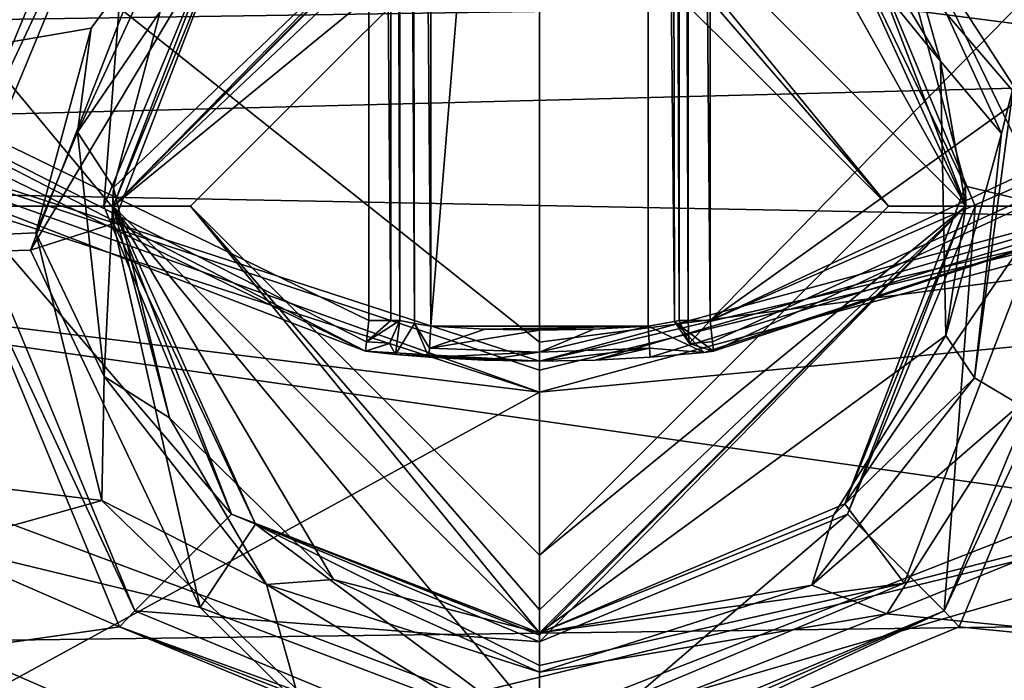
# Model space of a CAD drawing. Extents: x -200 to 200, y -434 to 356.
# Tile 1043 of 1056: x 98.32 to 101.5, y 241.72 to 243.85. Entities that reach past the tile are written whole.
import ezdxf

# ---------------------------------------------------------------- set-up
doc = ezdxf.new("R2010")
doc.units = 0
doc.header["$LTSCALE"] = 52.148148
for name, color, linetype in [('2582', 7, 'CONTINUOUS'), ('2585', 7, 'CONTINUOUS'), ('2586', 7, 'CONTINUOUS'), ('2587', 7, 'CONTINUOUS'), ('2603', 7, 'CONTINUOUS'), ('2604', 7, 'CONTINUOUS'), ('3463', 7, 'CONTINUOUS'), ('3465', 7, 'CONTINUOUS'), ('3466', 7, 'CONTINUOUS'), ('3467', 7, 'CONTINUOUS'), ('3468', 7, 'CONTINUOUS'), ('3691', 7, 'CONTINUOUS'), ('3692', 7, 'CONTINUOUS'), ('3694', 7, 'CONTINUOUS'), ('3695', 7, 'CONTINUOUS'), ('3697', 7, 'CONTINUOUS'), ('3709', 7, 'CONTINUOUS'), ('3716', 7, 'CONTINUOUS'), ('3743', 7, 'CONTINUOUS'), ('3752', 7, 'CONTINUOUS'), ('3761', 7, 'CONTINUOUS'), ('3762', 7, 'CONTINUOUS'), ('3775', 7, 'CONTINUOUS'), ('3794', 7, 'CONTINUOUS'), ('3795', 7, 'CONTINUOUS'), ('3800', 7, 'CONTINUOUS'), ('3843', 7, 'CONTINUOUS'), ('3844', 7, 'CONTINUOUS'), ('3845', 7, 'CONTINUOUS'), ('3846', 7, 'CONTINUOUS'), ('3847', 7, 'CONTINUOUS'), ('3848', 7, 'CONTINUOUS'), ('3849', 7, 'CONTINUOUS'), ('3850', 7, 'CONTINUOUS'), ('3851', 7, 'CONTINUOUS'), ('3852', 7, 'CONTINUOUS'), ('3888', 7, 'CONTINUOUS'), ('3889', 7, 'CONTINUOUS'), ('4132', 7, 'CONTINUOUS'), ('4136', 7, 'CONTINUOUS'), ('4146', 7, 'CONTINUOUS'), ('4147', 7, 'CONTINUOUS'), ('4158', 7, 'CONTINUOUS'), ('4159', 7, 'CONTINUOUS'), ('4160', 7, 'CONTINUOUS'), ('4161', 7, 'CONTINUOUS'), ('4176', 7, 'CONTINUOUS'), ('4177', 7, 'CONTINUOUS'), ('4178', 7, 'CONTINUOUS'), ('4179', 7, 'CONTINUOUS'), ('4462', 7, 'CONTINUOUS'), ('4465', 7, 'CONTINUOUS'), ('4466', 7, 'CONTINUOUS'), ('4468', 7, 'CONTINUOUS'), ('4469', 7, 'CONTINUOUS'), ('4470', 7, 'CONTINUOUS'), ('4471', 7, 'CONTINUOUS'), ('4475', 7, 'CONTINUOUS'), ('4476', 7, 'CONTINUOUS'), ('4479', 7, 'CONTINUOUS'), ('4480', 7, 'CONTINUOUS'), ('4487', 7, 'CONTINUOUS'), ('4488', 7, 'CONTINUOUS'), ('743', 7, 'CONTINUOUS')]:
    doc.layers.add(name, color=color, linetype=linetype)

msp = doc.modelspace()

# ---------------------------------------------------------------- linework, layer by layer
at = {"layer": '2582', "color": 7, "linetype": 'CONTINUOUS'}
msp.add_3dface([(100, 239.9, 15.65), (93.4943, 241.0602, 15.65), (94.4657, 242.0217, 15.65), (100, 239.9, 15.65)], dxfattribs=at)
at = {"layer": '2585', "color": 7, "linetype": 'CONTINUOUS'}
for points in [[(94.6107, 243.3563, 64.65), (92.6553, 245.6986, 64.65), (107.1645, 245.4334, 64.65), (94.6107, 243.3563, 64.65)], [(105.1661, 243.1525, 64.65), (94.6107, 243.3563, 64.65), (107.1645, 245.4334, 64.65), (105.1661, 243.1525, 64.65)], [(100, 241, 64.65), (94.6107, 243.3563, 64.65), (105.1661, 243.1525, 64.65), (100, 241, 64.65)]]:
    msp.add_3dface(points, dxfattribs=at)
at = {"layer": '2586', "color": 7, "linetype": 'CONTINUOUS'}
for points in [[(100, 240, 63.65), (94.5288, 242.0992, 15.75), (94.5979, 242.0431, 63.65), (100, 240, 63.65)], [(100, 240, 15.75), (94.5288, 242.0992, 15.75), (100, 240, 63.65), (100, 240, 15.75)]]:
    msp.add_3dface(points, dxfattribs=at)
at = {"layer": '2587', "color": 7, "linetype": 'CONTINUOUS'}
for points in [[(100, 240, 15.75), (100, 240, 63.65), (105.1476, 241.8445, 63.65), (100, 240, 15.75)], [(104.3267, 241.2823, 15.75), (100, 240, 15.75), (105.1476, 241.8445, 63.65), (104.3267, 241.2823, 15.75)]]:
    msp.add_3dface(points, dxfattribs=at)
at = {"layer": '2603', "color": 7, "linetype": 'CONTINUOUS'}
for points in [[(100, 241, 64.65), (105.1661, 243.1525, 64.65), (100, 240.2929, 64.3571), (100, 241, 64.65)], [(100, 240.2929, 64.3571), (105.1661, 243.1525, 64.65), (106.0445, 243.0047, 64.3571), (100, 240.2929, 64.3571)], [(105.1476, 241.8445, 63.65), (100, 240, 63.65), (106.0445, 243.0047, 64.3571), (105.1476, 241.8445, 63.65)], [(100, 240, 63.65), (100, 240.2929, 64.3571), (106.0445, 243.0047, 64.3571), (100, 240, 63.65)]]:
    msp.add_3dface(points, dxfattribs=at)
at = {"layer": '2604', "color": 7, "linetype": 'CONTINUOUS'}
for points in [[(94.6107, 243.3563, 64.65), (100, 241, 64.65), (93.9551, 243.005, 64.3571), (94.6107, 243.3563, 64.65)], [(94.5979, 242.0431, 63.65), (93.9551, 243.005, 64.3571), (100, 240.2929, 64.3571), (94.5979, 242.0431, 63.65)], [(93.9551, 243.005, 64.3571), (100, 241, 64.65), (100, 240.2929, 64.3571), (93.9551, 243.005, 64.3571)], [(100, 240, 63.65), (94.5979, 242.0431, 63.65), (100, 240.2929, 64.3571), (100, 240, 63.65)]]:
    msp.add_3dface(points, dxfattribs=at)
at = {"layer": '3463', "color": 7, "linetype": 'CONTINUOUS'}
for points in [[(94.4657, 242.0217, 15.65), (94.5288, 242.0992, 15.75), (100, 240, 15.75), (94.4657, 242.0217, 15.65)], [(94.4657, 242.0217, 15.65), (100, 240, 15.75), (100, 239.9707, 15.6793), (94.4657, 242.0217, 15.65)], [(100, 239.9, 15.65), (94.4657, 242.0217, 15.65), (100, 239.9707, 15.6793), (100, 239.9, 15.65)]]:
    msp.add_3dface(points, dxfattribs=at)
at = {"layer": '3465', "color": 7, "linetype": 'CONTINUOUS'}
for points in [[(94.7044, 240.8172, 68.65), (100, 239.1417, 68.65), (95.4854, 243.2753, 68.55), (94.7044, 240.8172, 68.65)], [(100, 239.1417, 68.65), (100, 240.3664, 68.625), (95.4854, 243.2753, 68.55), (100, 239.1417, 68.65)], [(100, 240.3664, 68.625), (100, 241.5891, 68.55), (95.4854, 243.2753, 68.55), (100, 240.3664, 68.625)]]:
    msp.add_3dface(points, dxfattribs=at)
at = {"layer": '3466', "color": 7, "linetype": 'CONTINUOUS'}
msp.add_3dface([(100, 241.5891, 68.55), (105.2929, 240.8154, 68.65), (104.7048, 243.4301, 68.55), (100, 241.5891, 68.55)], dxfattribs=at)
at = {"layer": '3467', "color": 7, "linetype": 'CONTINUOUS'}
for points in [[(100, 241.5891, 68.55), (97.0053, 245.1936, 68.45), (95.4854, 243.2753, 68.55), (100, 241.5891, 68.55)], [(100, 244.0366, 68.45), (97.0053, 245.1936, 68.45), (100, 242.8118, 68.475), (100, 244.0366, 68.45)], [(97.0053, 245.1936, 68.45), (100, 241.5891, 68.55), (100, 242.8118, 68.475), (97.0053, 245.1936, 68.45)]]:
    msp.add_3dface(points, dxfattribs=at)
at = {"layer": '3468', "color": 7, "linetype": 'CONTINUOUS'}
for points in [[(103.1364, 245.3089, 68.45), (100, 244.0366, 68.45), (104.7048, 243.4301, 68.55), (103.1364, 245.3089, 68.45)], [(104.7048, 243.4301, 68.55), (100, 244.0366, 68.45), (100, 242.8118, 68.475), (104.7048, 243.4301, 68.55)], [(100, 241.5891, 68.55), (104.7048, 243.4301, 68.55), (100, 242.8118, 68.475), (100, 241.5891, 68.55)]]:
    msp.add_3dface(points, dxfattribs=at)
at = {"layer": '3691', "color": 7, "linetype": 'CONTINUOUS'}
for points in [[(100, 242.65, 58.15), (96.8491, 243.6707, 58.15), (93.603, 243.4377, 58.15), (100, 242.65, 58.15)], [(96.972, 240.9948, 58.15), (100, 242.65, 58.15), (93.603, 243.4377, 58.15), (96.972, 240.9948, 58.15)], [(102.6448, 243.3653, 58.15), (100, 242.65, 58.15), (106.2125, 243.2448, 58.15), (102.6448, 243.3653, 58.15)], [(100, 242.65, 58.15), (96.972, 240.9948, 58.15), (106.2125, 243.2448, 58.15), (100, 242.65, 58.15)], [(106.2125, 243.2448, 58.15), (96.972, 240.9948, 58.15), (103.0206, 240.992, 58.15), (106.2125, 243.2448, 58.15)]]:
    msp.add_3dface(points, dxfattribs=at)
at = {"layer": '3692', "color": 7, "linetype": 'CONTINUOUS'}
for points in [[(103.0614, 240.8995, 58.05), (100, 240.25, 58.05), (104.6956, 241.8189, 10.2868), (103.0614, 240.8995, 58.05)], [(104.6956, 241.8189, 10.2868), (100, 240.25, 58.05), (100, 240.25, 11.2932), (104.6956, 241.8189, 10.2868)]]:
    msp.add_3dface(points, dxfattribs=at)
at = {"layer": '3694', "color": 7, "linetype": 'CONTINUOUS'}
for points in [[(96.0615, 244.5297, 11.15), (99.45, 242.8813, 11.15), (99.45, 251.4221, 11.15), (96.0615, 244.5297, 11.15)], [(100.55, 242.8813, 11.15), (107.4329, 249.9177, 11.15), (100.55, 251.4221, 11.15), (100.55, 242.8813, 11.15)], [(105.7023, 246.5617, 11.15), (107.4329, 249.9177, 11.15), (100.55, 242.8813, 11.15), (105.7023, 246.5617, 11.15)], [(103.7869, 244.3983, 11.15), (105.7023, 246.5617, 11.15), (100.55, 242.8813, 11.15), (103.7869, 244.3983, 11.15)]]:
    msp.add_3dface(points, dxfattribs=at)
at = {"layer": '3695', "color": 7, "linetype": 'CONTINUOUS'}
for points in [[(103.8515, 244.3219, 11.25), (100.5614, 242.7819, 11.25), (102.5968, 243.4531, 58.05), (103.8515, 244.3219, 11.25)], [(100.1792, 242.7532, 15.25), (100, 242.75, 15.25), (102.5968, 243.4531, 58.05), (100.1792, 242.7532, 15.25)], [(100, 242.75, 15.25), (100, 242.75, 58.05), (102.5968, 243.4531, 58.05), (100, 242.75, 15.25)], [(100.3572, 242.7629, 15.25), (100.1792, 242.7532, 15.25), (102.5968, 243.4531, 58.05), (100.3572, 242.7629, 15.25)], [(100.5312, 242.7786, 15.1546), (100.3572, 242.7629, 15.25), (102.5968, 243.4531, 58.05), (100.5312, 242.7786, 15.1546)], [(100.5614, 242.7819, 15.05), (100.5312, 242.7786, 15.1546), (102.5968, 243.4531, 58.05), (100.5614, 242.7819, 15.05)], [(100.5614, 242.7819, 11.25), (100.5614, 242.7819, 15.05), (102.5968, 243.4531, 58.05), (100.5614, 242.7819, 11.25)]]:
    msp.add_3dface(points, dxfattribs=at)
at = {"layer": '3697', "color": 7, "linetype": 'CONTINUOUS'}
for points in [[(99.4386, 242.7819, 15.05), (95.9949, 244.4548, 11.25), (96.9043, 243.7543, 58.05), (99.4386, 242.7819, 15.05)], [(99.4386, 242.7819, 11.25), (95.9949, 244.4548, 11.25), (99.4386, 242.7819, 15.05), (99.4386, 242.7819, 11.25)], [(100, 242.75, 58.05), (99.4386, 242.7819, 15.05), (96.9043, 243.7543, 58.05), (100, 242.75, 58.05)], [(99.4386, 242.7819, 15.05), (100, 242.75, 58.05), (99.5356, 242.7718, 15.2202), (99.4386, 242.7819, 15.05)], [(99.5356, 242.7718, 15.2202), (100, 242.75, 58.05), (99.6428, 242.7629, 15.25), (99.5356, 242.7718, 15.2202)], [(99.6428, 242.7629, 15.25), (100, 242.75, 58.05), (99.8208, 242.7532, 15.25), (99.6428, 242.7629, 15.25)], [(100, 242.75, 58.05), (100, 242.75, 15.25), (99.8208, 242.7532, 15.25), (100, 242.75, 58.05)]]:
    msp.add_3dface(points, dxfattribs=at)
at = {"layer": '3709', "color": 7, "linetype": 'CONTINUOUS'}
for points in [[(92.2564, 245.4847, 6.8018), (106.4409, 243.7556, 8.4358), (93.8539, 243.4332, 8.7108), (92.2564, 245.4847, 6.8018)], [(94.2916, 245.4847, 6.8018), (106.4409, 243.7556, 8.4358), (92.2564, 245.4847, 6.8018), (94.2916, 245.4847, 6.8018)], [(105.7084, 245.4847, 6.8018), (106.4409, 243.7556, 8.4358), (94.2916, 245.4847, 6.8018), (105.7084, 245.4847, 6.8018)], [(106.4409, 243.7556, 8.4358), (104.4044, 241.9312, 9.8856), (93.8539, 243.4332, 8.7108), (106.4409, 243.7556, 8.4358)], [(93.8539, 243.4332, 8.7108), (104.4044, 241.9312, 9.8856), (95.7647, 241.8176, 9.9677), (93.8539, 243.4332, 8.7108)], [(104.4044, 241.9312, 9.8856), (100, 240.4821, 10.871), (95.7647, 241.8176, 9.9677), (104.4044, 241.9312, 9.8856)]]:
    msp.add_3dface(points, dxfattribs=at)
at = {"layer": '3716', "color": 7, "linetype": 'CONTINUOUS'}
for points in [[(100.35, 242.8626, 15.15), (100.35, 251.4221, 15.15), (99.65, 242.8626, 15.15), (100.35, 242.8626, 15.15)], [(99.65, 242.8626, 15.15), (100.35, 251.4221, 15.15), (99.65, 251.4221, 15.15), (99.65, 242.8626, 15.15)], [(99.8244, 242.8532, 15.15), (100.35, 242.8626, 15.15), (99.65, 242.8626, 15.15), (99.8244, 242.8532, 15.15)], [(100.1756, 242.8532, 15.15), (100.35, 242.8626, 15.15), (99.8244, 242.8532, 15.15), (100.1756, 242.8532, 15.15)], [(100, 242.85, 15.15), (100.1756, 242.8532, 15.15), (99.8244, 242.8532, 15.15), (100, 242.85, 15.15)]]:
    msp.add_3dface(points, dxfattribs=at)
at = {"layer": '3743', "color": 7, "linetype": 'CONTINUOUS'}
msp.add_3dface([(100, 240.4821, 10.871), (95.487, 241.694, 10.3735), (95.7647, 241.8176, 9.9677), (100, 240.4821, 10.871)], dxfattribs=at)
at = {"layer": '3752', "color": 7, "linetype": 'CONTINUOUS'}
for points in [[(104.6956, 241.8189, 10.2868), (100, 240.25, 11.2932), (104.4044, 241.9312, 9.8856), (104.6956, 241.8189, 10.2868)], [(100, 240.4821, 10.871), (104.4044, 241.9312, 9.8856), (100, 240.3119, 11.0523), (100, 240.4821, 10.871)], [(104.4044, 241.9312, 9.8856), (100, 240.25, 11.2932), (100, 240.3119, 11.0523), (104.4044, 241.9312, 9.8856)]]:
    msp.add_3dface(points, dxfattribs=at)
at = {"layer": '3761', "color": 7, "linetype": 'CONTINUOUS'}
for points in [[(100.45, 242.8813, 15.05), (100.45, 242.8813, 11.25), (100.45, 251.4221, 11.25), (100.45, 242.8813, 15.05)], [(100.45, 251.4221, 15.05), (100.45, 242.8813, 15.05), (100.45, 251.4221, 11.25), (100.45, 251.4221, 15.05)]]:
    msp.add_3dface(points, dxfattribs=at)
at = {"layer": '3762', "color": 7, "linetype": 'CONTINUOUS'}
for points in [[(99.55, 242.8813, 11.25), (99.55, 242.8813, 15.05), (99.55, 251.4221, 15.05), (99.55, 242.8813, 11.25)], [(99.55, 251.4221, 11.25), (99.55, 242.8813, 11.25), (99.55, 251.4221, 15.05), (99.55, 251.4221, 11.25)]]:
    msp.add_3dface(points, dxfattribs=at)
at = {"layer": '3775', "color": 7, "linetype": 'CONTINUOUS'}
for points in [[(99.55, 251.4221, 15.05), (99.55, 242.8813, 15.05), (99.5975, 242.8714, 15.1351), (99.55, 251.4221, 15.05)], [(99.55, 251.4221, 15.05), (99.5975, 242.8714, 15.1351), (99.5793, 251.4221, 15.1207), (99.55, 251.4221, 15.05)], [(99.65, 242.8626, 15.15), (99.65, 251.4221, 15.15), (99.5793, 251.4221, 15.1207), (99.65, 242.8626, 15.15)], [(99.5975, 242.8714, 15.1351), (99.65, 242.8626, 15.15), (99.5793, 251.4221, 15.1207), (99.5975, 242.8714, 15.1351)]]:
    msp.add_3dface(points, dxfattribs=at)
at = {"layer": '3794', "color": 7, "linetype": 'CONTINUOUS'}
for points in [[(100.4207, 251.4221, 15.1207), (100.35, 251.4221, 15.15), (100.4352, 242.878, 15.1023), (100.4207, 251.4221, 15.1207)], [(100.35, 251.4221, 15.15), (100.35, 242.8626, 15.15), (100.4352, 242.878, 15.1023), (100.35, 251.4221, 15.15)], [(100.45, 242.8813, 15.05), (100.45, 251.4221, 15.05), (100.4207, 251.4221, 15.1207), (100.45, 242.8813, 15.05)], [(100.45, 242.8813, 15.05), (100.4207, 251.4221, 15.1207), (100.4352, 242.878, 15.1023), (100.45, 242.8813, 15.05)]]:
    msp.add_3dface(points, dxfattribs=at)
at = {"layer": '3795', "color": 7, "linetype": 'CONTINUOUS'}
for points in [[(100.4786, 251.4221, 11.18), (100.45, 251.4221, 11.25), (100.4793, 242.8813, 11.1793), (100.4786, 251.4221, 11.18)], [(100.45, 251.4221, 11.25), (100.45, 242.8813, 11.25), (100.4793, 242.8813, 11.1793), (100.45, 251.4221, 11.25)], [(100.55, 242.8813, 11.15), (100.4786, 251.4221, 11.18), (100.4793, 242.8813, 11.1793), (100.55, 242.8813, 11.15)], [(100.55, 242.8813, 11.15), (100.55, 251.4221, 11.15), (100.4786, 251.4221, 11.18), (100.55, 242.8813, 11.15)]]:
    msp.add_3dface(points, dxfattribs=at)
at = {"layer": '3800', "color": 7, "linetype": 'CONTINUOUS'}
for points in [[(99.45, 251.4221, 11.15), (99.45, 242.8813, 11.15), (99.5207, 242.8813, 11.1793), (99.45, 251.4221, 11.15)], [(99.45, 251.4221, 11.15), (99.5207, 242.8813, 11.1793), (99.5213, 251.4221, 11.1799), (99.45, 251.4221, 11.15)], [(99.5207, 242.8813, 11.1793), (99.55, 242.8813, 11.25), (99.5213, 251.4221, 11.1799), (99.5207, 242.8813, 11.1793)], [(99.55, 242.8813, 11.25), (99.55, 251.4221, 11.25), (99.5213, 251.4221, 11.1799), (99.55, 242.8813, 11.25)]]:
    msp.add_3dface(points, dxfattribs=at)
at = {"layer": '3843', "color": 7, "linetype": 'CONTINUOUS'}
for points in [[(96.0615, 244.5297, 11.15), (95.9949, 244.4548, 11.25), (99.4386, 242.7819, 11.25), (96.0615, 244.5297, 11.15)], [(99.45, 242.8813, 11.15), (96.0615, 244.5297, 11.15), (99.4424, 242.8123, 11.1781), (99.45, 242.8813, 11.15)], [(96.0615, 244.5297, 11.15), (99.4386, 242.7819, 11.25), (99.4424, 242.8123, 11.1781), (96.0615, 244.5297, 11.15)]]:
    msp.add_3dface(points, dxfattribs=at)
at = {"layer": '3844', "color": 7, "linetype": 'CONTINUOUS'}
for points in [[(99.5207, 242.8813, 11.1793), (99.45, 242.8813, 11.15), (99.4424, 242.8123, 11.1781), (99.5207, 242.8813, 11.1793)], [(99.55, 242.8813, 11.25), (99.5207, 242.8813, 11.1793), (99.4424, 242.8123, 11.1781), (99.55, 242.8813, 11.25)], [(99.55, 242.8813, 11.25), (99.4424, 242.8123, 11.1781), (99.5177, 242.8077, 11.25), (99.55, 242.8813, 11.25)], [(99.4424, 242.8123, 11.1781), (99.4386, 242.7819, 11.25), (99.5177, 242.8077, 11.25), (99.4424, 242.8123, 11.1781)]]:
    msp.add_3dface(points, dxfattribs=at)
at = {"layer": '3845', "color": 7, "linetype": 'CONTINUOUS'}
for points in [[(99.55, 242.8813, 15.05), (99.5177, 242.8077, 11.25), (99.5166, 242.8067, 15.05), (99.55, 242.8813, 15.05)], [(99.55, 242.8813, 15.05), (99.55, 242.8813, 11.25), (99.5177, 242.8077, 11.25), (99.55, 242.8813, 15.05)], [(99.5177, 242.8077, 11.25), (99.4386, 242.7819, 11.25), (99.5166, 242.8067, 15.05), (99.5177, 242.8077, 11.25)], [(99.4386, 242.7819, 11.25), (99.4386, 242.7819, 15.05), (99.5166, 242.8067, 15.05), (99.4386, 242.7819, 11.25)]]:
    msp.add_3dface(points, dxfattribs=at)
at = {"layer": '3846', "color": 7, "linetype": 'CONTINUOUS'}
for points in [[(99.5356, 242.7718, 15.2202), (99.55, 242.8813, 15.05), (99.5166, 242.8067, 15.05), (99.5356, 242.7718, 15.2202)], [(99.55, 242.8813, 15.05), (99.5356, 242.7718, 15.2202), (99.5975, 242.8714, 15.1351), (99.55, 242.8813, 15.05)], [(99.5356, 242.7718, 15.2202), (99.6428, 242.7629, 15.25), (99.5975, 242.8714, 15.1351), (99.5356, 242.7718, 15.2202)], [(99.5975, 242.8714, 15.1351), (99.6428, 242.7629, 15.25), (99.6449, 242.7921, 15.1793), (99.5975, 242.8714, 15.1351)], [(99.65, 242.8626, 15.15), (99.5975, 242.8714, 15.1351), (99.6449, 242.7921, 15.1793), (99.65, 242.8626, 15.15)], [(99.4386, 242.7819, 15.05), (99.5356, 242.7718, 15.2202), (99.5166, 242.8067, 15.05), (99.4386, 242.7819, 15.05)]]:
    msp.add_3dface(points, dxfattribs=at)
at = {"layer": '3847', "color": 7, "linetype": 'CONTINUOUS'}
for points in [[(99.8244, 242.8532, 15.15), (99.65, 242.8626, 15.15), (99.6449, 242.7921, 15.1793), (99.8244, 242.8532, 15.15)], [(100, 242.85, 15.15), (99.8244, 242.8532, 15.15), (99.6449, 242.7921, 15.1793), (100, 242.85, 15.15)], [(100, 242.85, 15.15), (99.6449, 242.7921, 15.1793), (100, 242.7793, 15.1793), (100, 242.85, 15.15)], [(99.6449, 242.7921, 15.1793), (99.6428, 242.7629, 15.25), (100, 242.7793, 15.1793), (99.6449, 242.7921, 15.1793)], [(99.6428, 242.7629, 15.25), (99.8208, 242.7532, 15.25), (100, 242.7793, 15.1793), (99.6428, 242.7629, 15.25)], [(99.8208, 242.7532, 15.25), (100, 242.75, 15.25), (100, 242.7793, 15.1793), (99.8208, 242.7532, 15.25)]]:
    msp.add_3dface(points, dxfattribs=at)
at = {"layer": '3848', "color": 7, "linetype": 'CONTINUOUS'}
for points in [[(100.35, 242.8626, 15.15), (100.1756, 242.8532, 15.15), (100, 242.7793, 15.1793), (100.35, 242.8626, 15.15)], [(100.35, 242.8626, 15.15), (100, 242.7793, 15.1793), (100.3551, 242.7921, 15.1793), (100.35, 242.8626, 15.15)], [(100.1756, 242.8532, 15.15), (100, 242.85, 15.15), (100, 242.7793, 15.1793), (100.1756, 242.8532, 15.15)], [(100, 242.7793, 15.1793), (100, 242.75, 15.25), (100.3551, 242.7921, 15.1793), (100, 242.7793, 15.1793)], [(100, 242.75, 15.25), (100.1792, 242.7532, 15.25), (100.3551, 242.7921, 15.1793), (100, 242.75, 15.25)], [(100.1792, 242.7532, 15.25), (100.3572, 242.7629, 15.25), (100.3551, 242.7921, 15.1793), (100.1792, 242.7532, 15.25)]]:
    msp.add_3dface(points, dxfattribs=at)
at = {"layer": '3849', "color": 7, "linetype": 'CONTINUOUS'}
for points in [[(100.35, 242.8626, 15.15), (100.5312, 242.7786, 15.1546), (100.4352, 242.878, 15.1023), (100.35, 242.8626, 15.15)], [(100.5312, 242.7786, 15.1546), (100.35, 242.8626, 15.15), (100.3551, 242.7921, 15.1793), (100.5312, 242.7786, 15.1546)], [(100.45, 242.8813, 15.05), (100.4352, 242.878, 15.1023), (100.4834, 242.8067, 15.05), (100.45, 242.8813, 15.05)], [(100.4352, 242.878, 15.1023), (100.5614, 242.7819, 15.05), (100.4834, 242.8067, 15.05), (100.4352, 242.878, 15.1023)], [(100.5312, 242.7786, 15.1546), (100.5614, 242.7819, 15.05), (100.4352, 242.878, 15.1023), (100.5312, 242.7786, 15.1546)], [(100.3572, 242.7629, 15.25), (100.5312, 242.7786, 15.1546), (100.3551, 242.7921, 15.1793), (100.3572, 242.7629, 15.25)]]:
    msp.add_3dface(points, dxfattribs=at)
at = {"layer": '3850', "color": 7, "linetype": 'CONTINUOUS'}
for points in [[(100.45, 242.8813, 11.25), (100.45, 242.8813, 15.05), (100.4834, 242.8067, 15.05), (100.45, 242.8813, 11.25)], [(100.45, 242.8813, 11.25), (100.4834, 242.8067, 15.05), (100.4831, 242.807, 11.25), (100.45, 242.8813, 11.25)], [(100.5614, 242.7819, 15.05), (100.5614, 242.7819, 11.25), (100.4831, 242.807, 11.25), (100.5614, 242.7819, 15.05)], [(100.4834, 242.8067, 15.05), (100.5614, 242.7819, 15.05), (100.4831, 242.807, 11.25), (100.4834, 242.8067, 15.05)]]:
    msp.add_3dface(points, dxfattribs=at)
at = {"layer": '3851', "color": 7, "linetype": 'CONTINUOUS'}
for points in [[(100.4793, 242.8813, 11.1793), (100.45, 242.8813, 11.25), (100.4831, 242.807, 11.25), (100.4793, 242.8813, 11.1793)], [(100.55, 242.8813, 11.15), (100.4793, 242.8813, 11.1793), (100.4831, 242.807, 11.25), (100.55, 242.8813, 11.15)], [(100.55, 242.8813, 11.15), (100.4831, 242.807, 11.25), (100.5576, 242.8123, 11.1781), (100.55, 242.8813, 11.15)], [(100.4831, 242.807, 11.25), (100.5614, 242.7819, 11.25), (100.5576, 242.8123, 11.1781), (100.4831, 242.807, 11.25)]]:
    msp.add_3dface(points, dxfattribs=at)
at = {"layer": '3852', "color": 7, "linetype": 'CONTINUOUS'}
for points in [[(103.7869, 244.3983, 11.15), (100.55, 242.8813, 11.15), (103.8515, 244.3219, 11.25), (103.7869, 244.3983, 11.15)], [(103.8515, 244.3219, 11.25), (100.55, 242.8813, 11.15), (100.5576, 242.8123, 11.1781), (103.8515, 244.3219, 11.25)], [(100.5614, 242.7819, 11.25), (103.8515, 244.3219, 11.25), (100.5576, 242.8123, 11.1781), (100.5614, 242.7819, 11.25)]]:
    msp.add_3dface(points, dxfattribs=at)
at = {"layer": '3888', "color": 7, "linetype": 'CONTINUOUS'}
for points in [[(96.8491, 243.6707, 58.15), (100, 242.65, 58.15), (96.9043, 243.7543, 58.05), (96.8491, 243.6707, 58.15)], [(100, 242.75, 58.05), (96.9043, 243.7543, 58.05), (100, 242.7207, 58.1207), (100, 242.75, 58.05)], [(96.9043, 243.7543, 58.05), (100, 242.65, 58.15), (100, 242.7207, 58.1207), (96.9043, 243.7543, 58.05)]]:
    msp.add_3dface(points, dxfattribs=at)
at = {"layer": '3889', "color": 7, "linetype": 'CONTINUOUS'}
for points in [[(100, 242.75, 58.05), (102.6448, 243.3653, 58.15), (102.5968, 243.4531, 58.05), (100, 242.75, 58.05)], [(102.6448, 243.3653, 58.15), (100, 242.75, 58.05), (100, 242.7207, 58.1207), (102.6448, 243.3653, 58.15)], [(100, 242.65, 58.15), (102.6448, 243.3653, 58.15), (100, 242.7207, 58.1207), (100, 242.65, 58.15)]]:
    msp.add_3dface(points, dxfattribs=at)
at = {"layer": '4132', "color": 7, "linetype": 'CONTINUOUS'}
for points in [[(108.5211, 245.1468, -13.35), (104.9176, 241.539, -13.35), (101.3539, 244.6061, -13.35), (108.5211, 245.1468, -13.35)], [(98.0836, 243.2504, -13.35), (91.6144, 244.9543, -13.35), (98.6466, 244.6067, -13.35), (98.0836, 243.2504, -13.35)], [(98.6461, 241.8939, -13.35), (91.6144, 244.9543, -13.35), (98.0836, 243.2504, -13.35), (98.6461, 241.8939, -13.35)], [(95.2787, 241.4136, -13.35), (91.6144, 244.9543, -13.35), (98.6461, 241.8939, -13.35), (95.2787, 241.4136, -13.35)], [(101.3539, 244.6061, -13.35), (104.9176, 241.539, -13.35), (101.9164, 243.2496, -13.35), (101.3539, 244.6061, -13.35)], [(101.9164, 243.2496, -13.35), (104.9176, 241.539, -13.35), (101.3534, 241.8933, -13.35), (101.9164, 243.2496, -13.35)], [(100, 241.3336, -13.35), (95.2787, 241.4136, -13.35), (98.6461, 241.8939, -13.35), (100, 241.3336, -13.35)], [(101.3534, 241.8933, -13.35), (104.9176, 241.539, -13.35), (100, 241.3336, -13.35), (101.3534, 241.8933, -13.35)]]:
    msp.add_3dface(points, dxfattribs=at)
at = {"layer": '4136', "color": 7, "linetype": 'CONTINUOUS'}
for points in [[(94.5478, 245.2743, -6.4516), (93.3872, 242.9367, -8.7077), (99.2433, 244.5088, -7.3022), (94.5478, 245.2743, -6.4516)], [(104.8928, 241.5624, -9.6549), (108.2528, 244.8304, -6.9607), (101.1199, 241.9361, -9.4193), (104.8928, 241.5624, -9.6549)], [(101.1199, 241.9361, -9.4193), (108.2528, 244.8304, -6.9607), (101.5484, 242.6093, -8.9542), (101.1199, 241.9361, -9.4193)], [(101.5283, 243.6375, -8.13), (108.2528, 244.8304, -6.9607), (101.1509, 244.2224, -7.5892), (101.5283, 243.6375, -8.13)], [(99.2433, 244.5088, -7.3022), (93.3872, 242.9367, -8.7077), (98.8489, 244.2224, -7.5891), (99.2433, 244.5088, -7.3022)], [(98.8489, 244.2224, -7.5891), (93.3872, 242.9367, -8.7077), (98.5541, 243.8239, -7.9638), (98.8489, 244.2224, -7.5891)], [(98.5541, 243.8239, -7.9638), (93.3872, 242.9367, -8.7077), (98.3761, 243.1637, -8.5283), (98.5541, 243.8239, -7.9638)], [(98.3761, 243.1637, -8.5283), (93.3872, 242.9367, -8.7077), (98.5894, 242.3007, -9.1742), (98.3761, 243.1637, -8.5283)], [(93.3872, 242.9367, -8.7077), (95.3643, 241.4, -9.7526), (98.5894, 242.3007, -9.1742), (93.3872, 242.9367, -8.7077)], [(98.5894, 242.3007, -9.1742), (95.3643, 241.4, -9.7526), (99.2149, 241.695, -9.5731), (98.5894, 242.3007, -9.1742)], [(100, 241.4959, -9.6953), (104.8928, 241.5624, -9.6549), (101.1199, 241.9361, -9.4193), (100, 241.4959, -9.6953)]]:
    msp.add_3dface(points, dxfattribs=at)
at = {"layer": '4146', "color": 7, "linetype": 'CONTINUOUS'}
for points in [[(100.7196, 244.4217, -7.5311), (100, 244.625, -7.2806), (101.375, 243.25, -12.8086), (100.7196, 244.4217, -7.5311)], [(100, 244.625, -7.2806), (100, 244.625, -12.8086), (101.375, 243.25, -12.8086), (100, 244.625, -7.2806)], [(101.2932, 243.7173, -8.318), (100.7196, 244.4217, -7.5311), (101.375, 243.25, -12.8086), (101.2932, 243.7173, -8.318)], [(101.3102, 242.8328, -9.1559), (101.2932, 243.7173, -8.318), (101.375, 243.25, -12.8086), (101.3102, 242.8328, -9.1559)], [(100, 241.875, -12.8086), (101.3102, 242.8328, -9.1559), (101.375, 243.25, -12.8086), (100, 241.875, -12.8086)], [(100.9476, 242.2537, -9.6288), (101.3102, 242.8328, -9.1559), (100, 241.875, -12.8086), (100.9476, 242.2537, -9.6288)], [(100, 241.875, -9.9094), (100.9476, 242.2537, -9.6288), (100, 241.875, -12.8086), (100, 241.875, -9.9094)]]:
    msp.add_3dface(points, dxfattribs=at)
at = {"layer": '4147', "color": 7, "linetype": 'CONTINUOUS'}
for points in [[(100, 244.625, -12.8086), (98.6263, 243.31, -8.7229), (98.625, 243.25, -12.8086), (100, 244.625, -12.8086)], [(98.6263, 243.31, -8.7229), (100, 244.625, -12.8086), (98.7767, 243.8777, -8.149), (98.6263, 243.31, -8.7229)], [(98.6263, 243.31, -8.7229), (98.8066, 242.5671, -9.3796), (98.625, 243.25, -12.8086), (98.6263, 243.31, -8.7229)], [(100, 241.875, -9.9094), (100, 241.875, -12.8086), (98.625, 243.25, -12.8086), (100, 241.875, -9.9094)], [(99.3355, 242.0462, -9.7852), (100, 241.875, -9.9094), (98.625, 243.25, -12.8086), (99.3355, 242.0462, -9.7852)], [(98.8066, 242.5671, -9.3796), (99.3355, 242.0462, -9.7852), (98.625, 243.25, -12.8086), (98.8066, 242.5671, -9.3796)]]:
    msp.add_3dface(points, dxfattribs=at)
at = {"layer": '4158', "color": 7, "linetype": 'CONTINUOUS'}
for points in [[(98.1543, 243.25, -13.3207), (98.6949, 244.5551, -13.3207), (98.5957, 243.25, -12.8793), (98.1543, 243.25, -13.3207)], [(98.5957, 243.25, -12.8793), (98.6949, 244.5551, -13.3207), (99.007, 244.243, -12.8793), (98.5957, 243.25, -12.8793)], [(98.6949, 241.9449, -13.3207), (98.1543, 243.25, -13.3207), (99.007, 242.257, -12.8793), (98.6949, 241.9449, -13.3207)], [(99.007, 242.257, -12.8793), (98.1543, 243.25, -13.3207), (98.5957, 243.25, -12.8793), (99.007, 242.257, -12.8793)], [(100, 241.8457, -12.8793), (98.6949, 241.9449, -13.3207), (99.007, 242.257, -12.8793), (100, 241.8457, -12.8793)], [(100, 241.8457, -12.8793), (100, 241.4043, -13.3207), (98.6949, 241.9449, -13.3207), (100, 241.8457, -12.8793)]]:
    msp.add_3dface(points, dxfattribs=at)
at = {"layer": '4159', "color": 7, "linetype": 'CONTINUOUS'}
for points in [[(101.3051, 244.5551, -13.3207), (101.8457, 243.25, -13.3207), (100.993, 244.243, -12.8793), (101.3051, 244.5551, -13.3207)], [(100.993, 244.243, -12.8793), (101.8457, 243.25, -13.3207), (101.4043, 243.25, -12.8793), (100.993, 244.243, -12.8793)], [(101.4043, 243.25, -12.8793), (101.3051, 241.9449, -13.3207), (100.993, 242.257, -12.8793), (101.4043, 243.25, -12.8793)], [(101.8457, 243.25, -13.3207), (101.3051, 241.9449, -13.3207), (101.4043, 243.25, -12.8793), (101.8457, 243.25, -13.3207)], [(101.3051, 241.9449, -13.3207), (100, 241.4043, -13.3207), (100.993, 242.257, -12.8793), (101.3051, 241.9449, -13.3207)], [(100.993, 242.257, -12.8793), (100, 241.4043, -13.3207), (100, 241.8457, -12.8793), (100.993, 242.257, -12.8793)]]:
    msp.add_3dface(points, dxfattribs=at)
at = {"layer": '4160', "color": 7, "linetype": 'CONTINUOUS'}
for points in [[(100.8504, 244.4563, -7.356), (100.7196, 244.4217, -7.5311), (101.2932, 243.7173, -8.318), (100.8504, 244.4563, -7.356)], [(101.1509, 244.2224, -7.5892), (100.8504, 244.4563, -7.356), (101.2932, 243.7173, -8.318), (101.1509, 244.2224, -7.5892)], [(101.5283, 243.6375, -8.13), (101.1509, 244.2224, -7.5892), (101.4901, 243.4845, -8.2826), (101.5283, 243.6375, -8.13)], [(101.1509, 244.2224, -7.5892), (101.2932, 243.7173, -8.318), (101.4901, 243.4845, -8.2826), (101.1509, 244.2224, -7.5892)], [(101.2932, 243.7173, -8.318), (101.3102, 242.8328, -9.1559), (101.4901, 243.4845, -8.2826), (101.2932, 243.7173, -8.318)], [(101.5484, 242.6093, -8.9542), (101.5283, 243.6375, -8.13), (101.4021, 242.6967, -8.9602), (101.5484, 242.6093, -8.9542)], [(101.5283, 243.6375, -8.13), (101.4901, 243.4845, -8.2826), (101.4021, 242.6967, -8.9602), (101.5283, 243.6375, -8.13)], [(101.4901, 243.4845, -8.2826), (101.3102, 242.8328, -9.1559), (101.4021, 242.6967, -8.9602), (101.4901, 243.4845, -8.2826)], [(101.3102, 242.8328, -9.1559), (100.9476, 242.2537, -9.6288), (101.4021, 242.6967, -8.9602), (101.3102, 242.8328, -9.1559)], [(101.4021, 242.6967, -8.9602), (100.9476, 242.2537, -9.6288), (100.8779, 242.0285, -9.4844), (101.4021, 242.6967, -8.9602)], [(101.5484, 242.6093, -8.9542), (101.4021, 242.6967, -8.9602), (100.8779, 242.0285, -9.4844), (101.5484, 242.6093, -8.9542)], [(101.1199, 241.9361, -9.4193), (101.5484, 242.6093, -8.9542), (100.8779, 242.0285, -9.4844), (101.1199, 241.9361, -9.4193)], [(100.9476, 242.2537, -9.6288), (100, 241.875, -9.9094), (100.8779, 242.0285, -9.4844), (100.9476, 242.2537, -9.6288)], [(100, 241.7479, -9.6917), (101.1199, 241.9361, -9.4193), (100.8779, 242.0285, -9.4844), (100, 241.7479, -9.6917)], [(100, 241.875, -9.9094), (100, 241.7479, -9.6917), (100.8779, 242.0285, -9.4844), (100, 241.875, -9.9094)], [(100, 241.4959, -9.6953), (101.1199, 241.9361, -9.4193), (100, 241.7479, -9.6917), (100, 241.4959, -9.6953)]]:
    msp.add_3dface(points, dxfattribs=at)
at = {"layer": '4161', "color": 7, "linetype": 'CONTINUOUS'}
for points in [[(98.7767, 243.8777, -8.149), (98.8489, 244.2224, -7.5891), (98.5106, 243.4888, -8.2787), (98.7767, 243.8777, -8.149)], [(98.8489, 244.2224, -7.5891), (98.5541, 243.8239, -7.9638), (98.5106, 243.4888, -8.2787), (98.8489, 244.2224, -7.5891)], [(98.6263, 243.31, -8.7229), (98.7767, 243.8777, -8.149), (98.5106, 243.4888, -8.2787), (98.6263, 243.31, -8.7229)], [(98.5541, 243.8239, -7.9638), (98.3761, 243.1637, -8.5283), (98.5106, 243.4888, -8.2787), (98.5541, 243.8239, -7.9638)], [(98.5106, 243.4888, -8.2787), (98.3761, 243.1637, -8.5283), (98.5966, 242.7002, -8.9573), (98.5106, 243.4888, -8.2787)], [(98.6263, 243.31, -8.7229), (98.5106, 243.4888, -8.2787), (98.5966, 242.7002, -8.9573), (98.6263, 243.31, -8.7229)], [(98.8066, 242.5671, -9.3796), (98.6263, 243.31, -8.7229), (98.5966, 242.7002, -8.9573), (98.8066, 242.5671, -9.3796)], [(98.3761, 243.1637, -8.5283), (98.5894, 242.3007, -9.1742), (98.5966, 242.7002, -8.9573), (98.3761, 243.1637, -8.5283)], [(98.5966, 242.7002, -8.9573), (98.5894, 242.3007, -9.1742), (99.1203, 242.0298, -9.4834), (98.5966, 242.7002, -8.9573)], [(98.8066, 242.5671, -9.3796), (98.5966, 242.7002, -8.9573), (99.1203, 242.0298, -9.4834), (98.8066, 242.5671, -9.3796)], [(99.3355, 242.0462, -9.7852), (98.8066, 242.5671, -9.3796), (99.1203, 242.0298, -9.4834), (99.3355, 242.0462, -9.7852)], [(98.5894, 242.3007, -9.1742), (99.2149, 241.695, -9.5731), (99.1203, 242.0298, -9.4834), (98.5894, 242.3007, -9.1742)], [(99.3355, 242.0462, -9.7852), (99.1203, 242.0298, -9.4834), (100, 241.7479, -9.6917), (99.3355, 242.0462, -9.7852)], [(100, 241.875, -9.9094), (99.3355, 242.0462, -9.7852), (100, 241.7479, -9.6917), (100, 241.875, -9.9094)], [(99.2149, 241.695, -9.5731), (100, 241.4959, -9.6953), (99.1203, 242.0298, -9.4834), (99.2149, 241.695, -9.5731)], [(99.1203, 242.0298, -9.4834), (100, 241.4959, -9.6953), (100, 241.7479, -9.6917), (99.1203, 242.0298, -9.4834)]]:
    msp.add_3dface(points, dxfattribs=at)
at = {"layer": '4176', "color": 7, "linetype": 'CONTINUOUS'}
for points in [[(101.3539, 244.6061, -13.35), (101.9164, 243.2496, -13.35), (101.3051, 244.5551, -13.3207), (101.3539, 244.6061, -13.35)], [(101.9164, 243.2496, -13.35), (101.8457, 243.25, -13.3207), (101.3051, 244.5551, -13.3207), (101.9164, 243.2496, -13.35)], [(101.9164, 243.2496, -13.35), (101.3051, 241.9449, -13.3207), (101.8457, 243.25, -13.3207), (101.9164, 243.2496, -13.35)], [(101.9164, 243.2496, -13.35), (101.3534, 241.8933, -13.35), (101.3051, 241.9449, -13.3207), (101.9164, 243.2496, -13.35)], [(101.3534, 241.8933, -13.35), (100, 241.3336, -13.35), (101.3051, 241.9449, -13.3207), (101.3534, 241.8933, -13.35)], [(100, 241.4043, -13.3207), (101.3051, 241.9449, -13.3207), (100, 241.3718, -13.3424), (100, 241.4043, -13.3207)], [(101.3051, 241.9449, -13.3207), (100, 241.3336, -13.35), (100, 241.3718, -13.3424), (101.3051, 241.9449, -13.3207)]]:
    msp.add_3dface(points, dxfattribs=at)
at = {"layer": '4177', "color": 7, "linetype": 'CONTINUOUS'}
for points in [[(98.0836, 243.2504, -13.35), (98.6466, 244.6067, -13.35), (98.6949, 244.5551, -13.3207), (98.0836, 243.2504, -13.35)], [(98.0836, 243.2504, -13.35), (98.6949, 244.5551, -13.3207), (98.1543, 243.25, -13.3207), (98.0836, 243.2504, -13.35)], [(98.6461, 241.8939, -13.35), (98.0836, 243.2504, -13.35), (98.6949, 241.9449, -13.3207), (98.6461, 241.8939, -13.35)], [(98.0836, 243.2504, -13.35), (98.1543, 243.25, -13.3207), (98.6949, 241.9449, -13.3207), (98.0836, 243.2504, -13.35)], [(100, 241.4043, -13.3207), (98.6461, 241.8939, -13.35), (98.6949, 241.9449, -13.3207), (100, 241.4043, -13.3207)], [(98.6461, 241.8939, -13.35), (100, 241.4043, -13.3207), (100, 241.3718, -13.3424), (98.6461, 241.8939, -13.35)], [(100, 241.3336, -13.35), (98.6461, 241.8939, -13.35), (100, 241.3718, -13.3424), (100, 241.3336, -13.35)]]:
    msp.add_3dface(points, dxfattribs=at)
at = {"layer": '4178', "color": 7, "linetype": 'CONTINUOUS'}
for points in [[(100, 244.6543, -12.8793), (98.625, 243.25, -12.8086), (99.007, 244.243, -12.8793), (100, 244.6543, -12.8793)], [(98.625, 243.25, -12.8086), (100, 244.6543, -12.8793), (100, 244.6326, -12.8468), (98.625, 243.25, -12.8086)], [(100, 244.625, -12.8086), (98.625, 243.25, -12.8086), (100, 244.6326, -12.8468), (100, 244.625, -12.8086)], [(98.625, 243.25, -12.8086), (98.5957, 243.25, -12.8793), (99.007, 244.243, -12.8793), (98.625, 243.25, -12.8086)], [(98.625, 243.25, -12.8086), (99.007, 242.257, -12.8793), (98.5957, 243.25, -12.8793), (98.625, 243.25, -12.8086)], [(98.625, 243.25, -12.8086), (100, 241.875, -12.8086), (99.007, 242.257, -12.8793), (98.625, 243.25, -12.8086)], [(99.007, 242.257, -12.8793), (100, 241.875, -12.8086), (100, 241.8674, -12.8468), (99.007, 242.257, -12.8793)], [(100, 241.8457, -12.8793), (99.007, 242.257, -12.8793), (100, 241.8674, -12.8468), (100, 241.8457, -12.8793)]]:
    msp.add_3dface(points, dxfattribs=at)
at = {"layer": '4179', "color": 7, "linetype": 'CONTINUOUS'}
for points in [[(101.375, 243.25, -12.8086), (100, 244.625, -12.8086), (100.993, 244.243, -12.8793), (101.375, 243.25, -12.8086)], [(101.375, 243.25, -12.8086), (100.993, 244.243, -12.8793), (101.4043, 243.25, -12.8793), (101.375, 243.25, -12.8086)], [(101.375, 243.25, -12.8086), (100.993, 242.257, -12.8793), (100, 241.8457, -12.8793), (101.375, 243.25, -12.8086)], [(101.375, 243.25, -12.8086), (100, 241.8457, -12.8793), (100, 241.8674, -12.8468), (101.375, 243.25, -12.8086)], [(100, 241.875, -12.8086), (101.375, 243.25, -12.8086), (100, 241.8674, -12.8468), (100, 241.875, -12.8086)], [(101.375, 243.25, -12.8086), (101.4043, 243.25, -12.8793), (100.993, 242.257, -12.8793), (101.375, 243.25, -12.8086)]]:
    msp.add_3dface(points, dxfattribs=at)
at = {"layer": '4462', "color": 7, "linetype": 'CONTINUOUS'}
msp.add_3dface([(100, 240.75, -13.35), (94.5098, 242.8944, -13.35), (95.083, 241.5386, -13.35), (100, 240.75, -13.35)], dxfattribs=at)
at = {"layer": '4465', "color": 7, "linetype": 'CONTINUOUS'}
for points in [[(100, 239.9095, -14.4123), (90.33, 246.8186, -14.5433), (100, 248.92, -16.9831), (100, 239.9095, -14.4123)], [(100, 239.9095, -14.4123), (100, 248.92, -16.9831), (104.2562, 241.0325, -14.4451), (100, 239.9095, -14.4123)], [(104.2562, 241.0325, -14.4451), (100, 248.92, -16.9831), (107.9905, 244.256, -14.5122), (104.2562, 241.0325, -14.4451)], [(92.1386, 244.0963, -14.5097), (90.33, 246.8186, -14.5433), (100, 239.9095, -14.4123), (92.1386, 244.0963, -14.5097)], [(95.6739, 241.071, -14.4461), (92.1386, 244.0963, -14.5097), (100, 239.9095, -14.4123), (95.6739, 241.071, -14.4461)]]:
    msp.add_3dface(points, dxfattribs=at)
at = {"layer": '4466', "color": 7, "linetype": 'CONTINUOUS'}
for points in [[(94.4914, 242.9112, -13.6125), (100, 240.75, -13.35), (100, 240.75, -13.5246), (94.4914, 242.9112, -13.6125)], [(94.5098, 242.8944, -13.35), (100, 240.75, -13.35), (94.4914, 242.9112, -13.6125), (94.5098, 242.8944, -13.35)]]:
    msp.add_3dface(points, dxfattribs=at)
at = {"layer": '4468', "color": 7, "linetype": 'CONTINUOUS'}
for points in [[(101.0804, 244.4034, -14.8545), (101.6403, 243.2499, -14.4707), (108.6483, 246.9855, -13.8981), (101.0804, 244.4034, -14.8545)], [(91.8994, 246.078, -13.8805), (94.5745, 243.004, -13.7976), (100, 244.8073, -14.9953), (91.8994, 246.078, -13.8805)], [(100, 244.8073, -14.9953), (94.5745, 243.004, -13.7976), (98.8301, 244.32, -14.8258), (100, 244.8073, -14.9953)], [(98.8301, 244.32, -14.8258), (94.5745, 243.004, -13.7976), (98.3593, 243.1075, -14.4252), (98.8301, 244.32, -14.8258)], [(101.1757, 242.0341, -14.0963), (105.6281, 243.1769, -13.8035), (101.6403, 243.2499, -14.4707), (101.1757, 242.0341, -14.0963)], [(100, 241.5409, -13.9535), (100, 240.88, -13.7119), (105.6281, 243.1769, -13.8035), (100, 241.5409, -13.9535)], [(100, 241.5409, -13.9535), (105.6281, 243.1769, -13.8035), (101.1757, 242.0341, -14.0963), (100, 241.5409, -13.9535)], [(98.3593, 243.1075, -14.4252), (94.5745, 243.004, -13.7976), (98.9065, 241.9564, -14.0735), (98.3593, 243.1075, -14.4252)], [(94.5745, 243.004, -13.7976), (100, 240.88, -13.7119), (98.9065, 241.9564, -14.0735), (94.5745, 243.004, -13.7976)], [(98.9065, 241.9564, -14.0735), (100, 240.88, -13.7119), (100, 241.5409, -13.9535), (98.9065, 241.9564, -14.0735)]]:
    msp.add_3dface(points, dxfattribs=at)
at = {"layer": '4469', "color": 7, "linetype": 'CONTINUOUS'}
for points in [[(100, 242.125, -9.35), (100, 244.375, -9.35), (98.875, 243.25, -9.35), (100, 242.125, -9.35)], [(101.125, 243.25, -9.35), (100, 244.375, -9.35), (100, 242.125, -9.35), (101.125, 243.25, -9.35)]]:
    msp.add_3dface(points, dxfattribs=at)
at = {"layer": '4470', "color": 7, "linetype": 'CONTINUOUS'}
for points in [[(98.625, 243.25, -9.6), (100, 244.625, -9.6), (99.0204, 244.2148, -14.5861), (98.625, 243.25, -9.6)], [(98.6261, 243.1939, -14.1877), (98.625, 243.25, -9.6), (99.0204, 244.2148, -14.5861), (98.6261, 243.1939, -14.1877)], [(99.0842, 242.2244, -13.8376), (98.625, 243.25, -9.6), (98.6261, 243.1939, -14.1877), (99.0842, 242.2244, -13.8376)], [(100, 241.875, -9.6), (98.625, 243.25, -9.6), (100, 241.875, -13.718), (100, 241.875, -9.6)], [(100, 241.875, -13.718), (98.625, 243.25, -9.6), (99.0842, 242.2244, -13.8376), (100, 241.875, -13.718)]]:
    msp.add_3dface(points, dxfattribs=at)
at = {"layer": '4471', "color": 7, "linetype": 'CONTINUOUS'}
for points in [[(100, 244.625, -14.7546), (101.375, 243.25, -9.6), (100.9048, 244.2853, -14.6146), (100, 244.625, -14.7546)], [(100, 244.625, -14.7546), (100, 244.625, -9.6), (101.375, 243.25, -9.6), (100, 244.625, -14.7546)], [(100.9048, 244.2853, -14.6146), (101.375, 243.25, -9.6), (101.3735, 243.3138, -14.2329), (100.9048, 244.2853, -14.6146)], [(101.3735, 243.3138, -14.2329), (101.375, 243.25, -9.6), (100.9845, 242.2901, -13.8604), (101.3735, 243.3138, -14.2329)], [(101.375, 243.25, -9.6), (100, 241.875, -9.6), (100.9845, 242.2901, -13.8604), (101.375, 243.25, -9.6)], [(100, 241.875, -9.6), (100, 241.875, -13.718), (100.9845, 242.2901, -13.8604), (100, 241.875, -9.6)]]:
    msp.add_3dface(points, dxfattribs=at)
at = {"layer": '4475', "color": 7, "linetype": 'CONTINUOUS'}
for points in [[(98.8301, 244.32, -14.8258), (98.3593, 243.1075, -14.4252), (99.0204, 244.2148, -14.5861), (98.8301, 244.32, -14.8258)], [(98.3593, 243.1075, -14.4252), (98.6261, 243.1939, -14.1877), (99.0204, 244.2148, -14.5861), (98.3593, 243.1075, -14.4252)], [(98.3593, 243.1075, -14.4252), (98.9065, 241.9564, -14.0735), (98.6261, 243.1939, -14.1877), (98.3593, 243.1075, -14.4252)], [(98.9065, 241.9564, -14.0735), (99.0842, 242.2244, -13.8376), (98.6261, 243.1939, -14.1877), (98.9065, 241.9564, -14.0735)], [(98.9065, 241.9564, -14.0735), (100, 241.5409, -13.9535), (99.0842, 242.2244, -13.8376), (98.9065, 241.9564, -14.0735)], [(99.0842, 242.2244, -13.8376), (100, 241.5409, -13.9535), (100, 241.769, -13.9224), (99.0842, 242.2244, -13.8376)], [(100, 241.875, -13.718), (99.0842, 242.2244, -13.8376), (100, 241.769, -13.9224), (100, 241.875, -13.718)]]:
    msp.add_3dface(points, dxfattribs=at)
at = {"layer": '4476', "color": 7, "linetype": 'CONTINUOUS'}
for points in [[(101.0804, 244.4034, -14.8545), (100.9048, 244.2853, -14.6146), (101.3735, 243.3138, -14.2329), (101.0804, 244.4034, -14.8545)], [(101.6403, 243.2499, -14.4707), (101.0804, 244.4034, -14.8545), (101.3735, 243.3138, -14.2329), (101.6403, 243.2499, -14.4707)], [(101.6403, 243.2499, -14.4707), (101.3735, 243.3138, -14.2329), (100.9845, 242.2901, -13.8604), (101.6403, 243.2499, -14.4707)], [(101.1757, 242.0341, -14.0963), (101.6403, 243.2499, -14.4707), (100.9845, 242.2901, -13.8604), (101.1757, 242.0341, -14.0963)], [(100, 241.875, -13.718), (101.1757, 242.0341, -14.0963), (100.9845, 242.2901, -13.8604), (100, 241.875, -13.718)], [(101.1757, 242.0341, -14.0963), (100, 241.875, -13.718), (100, 241.769, -13.9224), (101.1757, 242.0341, -14.0963)], [(100, 241.5409, -13.9535), (101.1757, 242.0341, -14.0963), (100, 241.769, -13.9224), (100, 241.5409, -13.9535)]]:
    msp.add_3dface(points, dxfattribs=at)
at = {"layer": '4479', "color": 7, "linetype": 'CONTINUOUS'}
for points in [[(101.125, 243.25, -9.35), (100, 244.625, -9.6), (100, 244.5518, -9.4232), (101.125, 243.25, -9.35)], [(100, 244.625, -9.6), (101.125, 243.25, -9.35), (101.375, 243.25, -9.6), (100, 244.625, -9.6)], [(100, 244.375, -9.35), (101.125, 243.25, -9.35), (100, 244.5518, -9.4232), (100, 244.375, -9.35)], [(101.375, 243.25, -9.6), (100, 242.125, -9.35), (100, 241.9482, -9.4232), (101.375, 243.25, -9.6)], [(101.125, 243.25, -9.35), (100, 242.125, -9.35), (101.375, 243.25, -9.6), (101.125, 243.25, -9.35)], [(100, 241.875, -9.6), (101.375, 243.25, -9.6), (100, 241.9482, -9.4232), (100, 241.875, -9.6)]]:
    msp.add_3dface(points, dxfattribs=at)
at = {"layer": '4480', "color": 7, "linetype": 'CONTINUOUS'}
for points in [[(100, 244.625, -9.6), (98.625, 243.25, -9.6), (100, 244.5518, -9.4232), (100, 244.625, -9.6)], [(98.625, 243.25, -9.6), (100, 244.375, -9.35), (100, 244.5518, -9.4232), (98.625, 243.25, -9.6)], [(98.875, 243.25, -9.35), (100, 244.375, -9.35), (98.625, 243.25, -9.6), (98.875, 243.25, -9.35)], [(98.875, 243.25, -9.35), (98.625, 243.25, -9.6), (100, 241.875, -9.6), (98.875, 243.25, -9.35)], [(98.875, 243.25, -9.35), (100, 241.875, -9.6), (100, 241.9482, -9.4232), (98.875, 243.25, -9.35)], [(100, 242.125, -9.35), (98.875, 243.25, -9.35), (100, 241.9482, -9.4232), (100, 242.125, -9.35)]]:
    msp.add_3dface(points, dxfattribs=at)
at = {"layer": '4487', "color": 7, "linetype": 'CONTINUOUS'}
for points in [[(94.4914, 242.9112, -13.6125), (100, 240.75, -13.5246), (94.5745, 243.004, -13.7976), (94.4914, 242.9112, -13.6125)], [(94.5745, 243.004, -13.7976), (100, 240.75, -13.5246), (100, 240.7857, -13.6386), (94.5745, 243.004, -13.7976)], [(100, 240.88, -13.7119), (94.5745, 243.004, -13.7976), (100, 240.7857, -13.6386), (100, 240.88, -13.7119)]]:
    msp.add_3dface(points, dxfattribs=at)
at = {"layer": '4488', "color": 7, "linetype": 'CONTINUOUS'}
for points in [[(100, 240.88, -13.7119), (105.7131, 243.0864, -13.6185), (105.6281, 243.1769, -13.8035), (100, 240.88, -13.7119)], [(102.6605, 241.2313, -13.5466), (105.7131, 243.0864, -13.6185), (100, 240.88, -13.7119), (102.6605, 241.2313, -13.5466)]]:
    msp.add_3dface(points, dxfattribs=at)
at = {"layer": '743', "color": 7, "linetype": 'CONTINUOUS'}
for points in [[(160, 244.7727, 9.9107), (-160, 244.7727, 9.9107), (-160, 240, 11), (160, 244.7727, 9.9107)], [(160, 240, 11), (160, 244.7727, 9.9107), (-160, 240, 11), (160, 240, 11)], [(160, 244.7727, -9.9107), (160, 240, -11), (-160, 244.7727, -9.9107), (160, 244.7727, -9.9107)], [(160, 240, -11), (-160, 240, -11), (-160, 244.7727, -9.9107), (160, 240, -11)]]:
    msp.add_3dface(points, dxfattribs=at)

doc.saveas('drawing.dxf')
